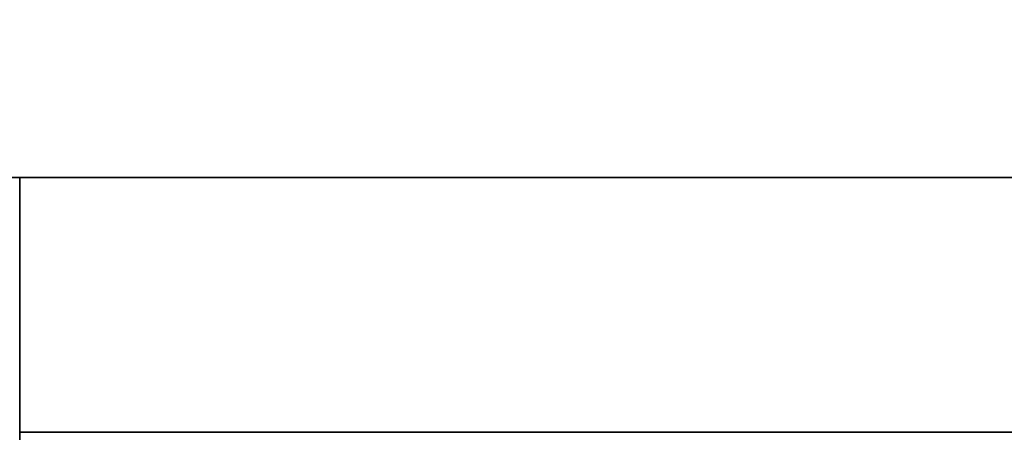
# Model space of a CAD drawing. Extents: x -1299 to -1246.9, y 2743.7 to 2747.9.
# Tile 563 of 656: x -1248.9921 to -1248.9612, y 2744.9284 to 2744.9414. Entities that reach past the tile are written whole.
import ezdxf

# ---------------------------------------------------------------- set-up
doc = ezdxf.new("R2010")
doc.units = 0
doc.header["$LTSCALE"] = 150
doc.header["$MEASUREMENT"] = 0
doc.layers.add('3DFACE_BOLT', color=7, linetype='CONTINUOUS')
doc.layers.add('3DFACE_SHAPE', color=7, linetype='CONTINUOUS')

msp = doc.modelspace()

# ---------------------------------------------------------------- linework, layer by layer
at = {"layer": '3DFACE_BOLT', "color": 1}
for points, invisible_edges in [([(-1248.977827, 2744.928449, 0.135528), (-1248.978219, 2744.928449, 0.138), (-1248.977827, 2744.978449, 0.135528)], 14), ([(-1248.977827, 2744.978449, 0.135528), (-1248.978219, 2744.928449, 0.138), (-1248.978219, 2744.978449, 0.138)], 3), ([(-1248.978219, 2744.928449, 0.138), (-1248.977827, 2744.928449, 0.140472), (-1248.978219, 2744.978449, 0.138)], 14), ([(-1248.978219, 2744.978449, 0.138), (-1248.977827, 2744.928449, 0.140472), (-1248.977827, 2744.978449, 0.140472)], 3), ([(-1248.977827, 2744.928449, 0.065528), (-1248.978219, 2744.928449, 0.068), (-1248.977827, 2744.978449, 0.065528)], 14), ([(-1248.977827, 2744.978449, 0.065528), (-1248.978219, 2744.928449, 0.068), (-1248.978219, 2744.978449, 0.068)], 3), ([(-1248.978219, 2744.928449, 0.068), (-1248.977827, 2744.928449, 0.070472), (-1248.978219, 2744.978449, 0.068)], 14), ([(-1248.978219, 2744.978449, 0.068), (-1248.977827, 2744.928449, 0.070472), (-1248.977827, 2744.978449, 0.070472)], 3), ([(-1248.976691, 2744.928449, 0.133298), (-1248.977827, 2744.928449, 0.135528), (-1248.976691, 2744.978449, 0.133298)], 14), ([(-1248.976691, 2744.978449, 0.133298), (-1248.977827, 2744.928449, 0.135528), (-1248.977827, 2744.978449, 0.135528)], 3), ([(-1248.977827, 2744.928449, 0.140472), (-1248.976691, 2744.928449, 0.142702), (-1248.977827, 2744.978449, 0.140472)], 14), ([(-1248.977827, 2744.978449, 0.140472), (-1248.976691, 2744.928449, 0.142702), (-1248.976691, 2744.978449, 0.142702)], 3), ([(-1248.976691, 2744.928449, 0.063298), (-1248.977827, 2744.928449, 0.065528), (-1248.976691, 2744.978449, 0.063298)], 14), ([(-1248.976691, 2744.978449, 0.063298), (-1248.977827, 2744.928449, 0.065528), (-1248.977827, 2744.978449, 0.065528)], 3), ([(-1248.977827, 2744.928449, 0.070472), (-1248.976691, 2744.928449, 0.072702), (-1248.977827, 2744.978449, 0.070472)], 14), ([(-1248.977827, 2744.978449, 0.070472), (-1248.976691, 2744.928449, 0.072702), (-1248.976691, 2744.978449, 0.072702)], 3), ([(-1248.974921, 2744.928449, 0.131528), (-1248.976691, 2744.928449, 0.133298), (-1248.974921, 2744.978449, 0.131528)], 14), ([(-1248.974921, 2744.978449, 0.131528), (-1248.976691, 2744.928449, 0.133298), (-1248.976691, 2744.978449, 0.133298)], 3), ([(-1248.976691, 2744.928449, 0.142702), (-1248.974921, 2744.928449, 0.144472), (-1248.976691, 2744.978449, 0.142702)], 14), ([(-1248.976691, 2744.978449, 0.142702), (-1248.974921, 2744.928449, 0.144472), (-1248.974921, 2744.978449, 0.144472)], 3), ([(-1248.974921, 2744.928449, 0.061528), (-1248.976691, 2744.928449, 0.063298), (-1248.974921, 2744.978449, 0.061528)], 14), ([(-1248.974921, 2744.978449, 0.061528), (-1248.976691, 2744.928449, 0.063298), (-1248.976691, 2744.978449, 0.063298)], 3), ([(-1248.976691, 2744.928449, 0.072702), (-1248.974921, 2744.928449, 0.074472), (-1248.976691, 2744.978449, 0.072702)], 14), ([(-1248.976691, 2744.978449, 0.072702), (-1248.974921, 2744.928449, 0.074472), (-1248.974921, 2744.978449, 0.074472)], 3), ([(-1248.972691, 2744.928449, 0.130392), (-1248.974921, 2744.928449, 0.131528), (-1248.972691, 2744.978449, 0.130392)], 14), ([(-1248.972691, 2744.978449, 0.130392), (-1248.974921, 2744.928449, 0.131528), (-1248.974921, 2744.978449, 0.131528)], 3), ([(-1248.974921, 2744.928449, 0.144472), (-1248.972691, 2744.928449, 0.145608), (-1248.974921, 2744.978449, 0.144472)], 14), ([(-1248.974921, 2744.978449, 0.144472), (-1248.972691, 2744.928449, 0.145608), (-1248.972691, 2744.978449, 0.145608)], 3), ([(-1248.972691, 2744.928449, 0.060392), (-1248.974921, 2744.928449, 0.061528), (-1248.972691, 2744.978449, 0.060392)], 14), ([(-1248.972691, 2744.978449, 0.060392), (-1248.974921, 2744.928449, 0.061528), (-1248.974921, 2744.978449, 0.061528)], 3), ([(-1248.974921, 2744.928449, 0.074472), (-1248.972691, 2744.928449, 0.075608), (-1248.974921, 2744.978449, 0.074472)], 14), ([(-1248.974921, 2744.978449, 0.074472), (-1248.972691, 2744.928449, 0.075608), (-1248.972691, 2744.978449, 0.075608)], 3), ([(-1248.970219, 2744.928449, 0.13), (-1248.972691, 2744.928449, 0.130392), (-1248.970219, 2744.978449, 0.13)], 14), ([(-1248.970219, 2744.978449, 0.13), (-1248.972691, 2744.928449, 0.130392), (-1248.972691, 2744.978449, 0.130392)], 3), ([(-1248.972691, 2744.928449, 0.145608), (-1248.970219, 2744.928449, 0.146), (-1248.972691, 2744.978449, 0.145608)], 14), ([(-1248.972691, 2744.978449, 0.145608), (-1248.970219, 2744.928449, 0.146), (-1248.970219, 2744.978449, 0.146)], 3), ([(-1248.970219, 2744.928449, 0.06), (-1248.972691, 2744.928449, 0.060392), (-1248.970219, 2744.978449, 0.06)], 14), ([(-1248.970219, 2744.978449, 0.06), (-1248.972691, 2744.928449, 0.060392), (-1248.972691, 2744.978449, 0.060392)], 3), ([(-1248.972691, 2744.928449, 0.075608), (-1248.970219, 2744.928449, 0.076), (-1248.972691, 2744.978449, 0.075608)], 14), ([(-1248.972691, 2744.978449, 0.075608), (-1248.970219, 2744.928449, 0.076), (-1248.970219, 2744.978449, 0.076)], 3), ([(-1248.967747, 2744.928449, 0.130392), (-1248.970219, 2744.928449, 0.13), (-1248.967747, 2744.978449, 0.130392)], 14), ([(-1248.967747, 2744.978449, 0.130392), (-1248.970219, 2744.928449, 0.13), (-1248.970219, 2744.978449, 0.13)], 3), ([(-1248.970219, 2744.928449, 0.146), (-1248.967747, 2744.928449, 0.145608), (-1248.970219, 2744.978449, 0.146)], 14), ([(-1248.970219, 2744.978449, 0.146), (-1248.967747, 2744.928449, 0.145608), (-1248.967747, 2744.978449, 0.145608)], 3), ([(-1248.967747, 2744.928449, 0.060392), (-1248.970219, 2744.928449, 0.06), (-1248.967747, 2744.978449, 0.060392)], 14), ([(-1248.967747, 2744.978449, 0.060392), (-1248.970219, 2744.928449, 0.06), (-1248.970219, 2744.978449, 0.06)], 3), ([(-1248.970219, 2744.928449, 0.076), (-1248.967747, 2744.928449, 0.075608), (-1248.970219, 2744.978449, 0.076)], 14), ([(-1248.970219, 2744.978449, 0.076), (-1248.967747, 2744.928449, 0.075608), (-1248.967747, 2744.978449, 0.075608)], 3), ([(-1248.965516, 2744.928449, 0.131528), (-1248.967747, 2744.928449, 0.130392), (-1248.965516, 2744.978449, 0.131528)], 14), ([(-1248.965516, 2744.978449, 0.131528), (-1248.967747, 2744.928449, 0.130392), (-1248.967747, 2744.978449, 0.130392)], 3), ([(-1248.967747, 2744.928449, 0.145608), (-1248.965516, 2744.928449, 0.144472), (-1248.967747, 2744.978449, 0.145608)], 14), ([(-1248.967747, 2744.978449, 0.145608), (-1248.965516, 2744.928449, 0.144472), (-1248.965516, 2744.978449, 0.144472)], 3), ([(-1248.965516, 2744.928449, 0.061528), (-1248.967747, 2744.928449, 0.060392), (-1248.965516, 2744.978449, 0.061528)], 14), ([(-1248.965516, 2744.978449, 0.061528), (-1248.967747, 2744.928449, 0.060392), (-1248.967747, 2744.978449, 0.060392)], 3), ([(-1248.967747, 2744.928449, 0.075608), (-1248.965516, 2744.928449, 0.074472), (-1248.967747, 2744.978449, 0.075608)], 14), ([(-1248.967747, 2744.978449, 0.075608), (-1248.965516, 2744.928449, 0.074472), (-1248.965516, 2744.978449, 0.074472)], 3), ([(-1248.963747, 2744.928449, 0.133298), (-1248.965516, 2744.928449, 0.131528), (-1248.963747, 2744.978449, 0.133298)], 14), ([(-1248.963747, 2744.978449, 0.133298), (-1248.965516, 2744.928449, 0.131528), (-1248.965516, 2744.978449, 0.131528)], 3), ([(-1248.965516, 2744.928449, 0.144472), (-1248.963747, 2744.928449, 0.142702), (-1248.965516, 2744.978449, 0.144472)], 14), ([(-1248.965516, 2744.978449, 0.144472), (-1248.963747, 2744.928449, 0.142702), (-1248.963747, 2744.978449, 0.142702)], 3), ([(-1248.963747, 2744.928449, 0.063298), (-1248.965516, 2744.928449, 0.061528), (-1248.963747, 2744.978449, 0.063298)], 14), ([(-1248.963747, 2744.978449, 0.063298), (-1248.965516, 2744.928449, 0.061528), (-1248.965516, 2744.978449, 0.061528)], 3), ([(-1248.965516, 2744.928449, 0.074472), (-1248.963747, 2744.928449, 0.072702), (-1248.965516, 2744.978449, 0.074472)], 14), ([(-1248.965516, 2744.978449, 0.074472), (-1248.963747, 2744.928449, 0.072702), (-1248.963747, 2744.978449, 0.072702)], 3), ([(-1248.96261, 2744.928449, 0.135528), (-1248.963747, 2744.928449, 0.133298), (-1248.96261, 2744.978449, 0.135528)], 14), ([(-1248.96261, 2744.978449, 0.135528), (-1248.963747, 2744.928449, 0.133298), (-1248.963747, 2744.978449, 0.133298)], 3), ([(-1248.963747, 2744.928449, 0.142702), (-1248.96261, 2744.928449, 0.140472), (-1248.963747, 2744.978449, 0.142702)], 14), ([(-1248.963747, 2744.978449, 0.142702), (-1248.96261, 2744.928449, 0.140472), (-1248.96261, 2744.978449, 0.140472)], 3), ([(-1248.96261, 2744.928449, 0.065528), (-1248.963747, 2744.928449, 0.063298), (-1248.96261, 2744.978449, 0.065528)], 14), ([(-1248.96261, 2744.978449, 0.065528), (-1248.963747, 2744.928449, 0.063298), (-1248.963747, 2744.978449, 0.063298)], 3), ([(-1248.963747, 2744.928449, 0.072702), (-1248.96261, 2744.928449, 0.070472), (-1248.963747, 2744.978449, 0.072702)], 14), ([(-1248.963747, 2744.978449, 0.072702), (-1248.96261, 2744.928449, 0.070472), (-1248.96261, 2744.978449, 0.070472)], 3), ([(-1248.962219, 2744.928449, 0.138), (-1248.96261, 2744.928449, 0.135528), (-1248.962219, 2744.978449, 0.138)], 14), ([(-1248.962219, 2744.978449, 0.138), (-1248.96261, 2744.928449, 0.135528), (-1248.96261, 2744.978449, 0.135528)], 3), ([(-1248.96261, 2744.928449, 0.140472), (-1248.962219, 2744.928449, 0.138), (-1248.96261, 2744.978449, 0.140472)], 14), ([(-1248.96261, 2744.978449, 0.140472), (-1248.962219, 2744.928449, 0.138), (-1248.962219, 2744.978449, 0.138)], 3), ([(-1248.962219, 2744.928449, 0.068), (-1248.96261, 2744.928449, 0.065528), (-1248.962219, 2744.978449, 0.068)], 14), ([(-1248.962219, 2744.978449, 0.068), (-1248.96261, 2744.928449, 0.065528), (-1248.96261, 2744.978449, 0.065528)], 3), ([(-1248.96261, 2744.928449, 0.070472), (-1248.962219, 2744.928449, 0.068), (-1248.96261, 2744.978449, 0.070472)], 14), ([(-1248.96261, 2744.978449, 0.070472), (-1248.962219, 2744.928449, 0.068), (-1248.962219, 2744.978449, 0.068)], 3), ([(-1248.976906, 2744.918449, 0.126417), (-1248.983594, 2744.918449, 0.138), (-1248.976906, 2744.928449, 0.126417)], 14), ([(-1248.976906, 2744.928449, 0.126417), (-1248.983594, 2744.918449, 0.138), (-1248.983594, 2744.928449, 0.138)], 3), ([(-1248.983594, 2744.918449, 0.138), (-1248.976906, 2744.918449, 0.149583), (-1248.983594, 2744.928449, 0.138)], 14), ([(-1248.983594, 2744.928449, 0.138), (-1248.976906, 2744.918449, 0.149583), (-1248.976906, 2744.928449, 0.149583)], 3), ([(-1248.976906, 2744.928449, 0.126417), (-1248.983594, 2744.928449, 0.138), (-1248.976906, 2744.928449, 0.149583)], 12), ([(-1248.976906, 2744.918449, 0.056417), (-1248.983594, 2744.918449, 0.068), (-1248.976906, 2744.928449, 0.056417)], 14), ([(-1248.976906, 2744.928449, 0.056417), (-1248.983594, 2744.918449, 0.068), (-1248.983594, 2744.928449, 0.068)], 3), ([(-1248.983594, 2744.918449, 0.068), (-1248.976906, 2744.918449, 0.079583), (-1248.983594, 2744.928449, 0.068)], 14), ([(-1248.983594, 2744.928449, 0.068), (-1248.976906, 2744.918449, 0.079583), (-1248.976906, 2744.928449, 0.079583)], 3), ([(-1248.976906, 2744.928449, 0.056417), (-1248.983594, 2744.928449, 0.068), (-1248.976906, 2744.928449, 0.079583)], 12), ([(-1248.977827, 2744.928449, 0.140472), (-1248.978219, 2744.928449, 0.138), (-1248.977827, 2744.928449, 0.135528)], 12), ([(-1248.977827, 2744.928449, 0.070472), (-1248.978219, 2744.928449, 0.068), (-1248.977827, 2744.928449, 0.065528)], 12), ([(-1248.976691, 2744.928449, 0.142702), (-1248.977827, 2744.928449, 0.140472), (-1248.976691, 2744.928449, 0.133298)], 14), ([(-1248.976691, 2744.928449, 0.133298), (-1248.977827, 2744.928449, 0.140472), (-1248.977827, 2744.928449, 0.135528)], 3), ([(-1248.976691, 2744.928449, 0.072702), (-1248.977827, 2744.928449, 0.070472), (-1248.976691, 2744.928449, 0.063298)], 14), ([(-1248.976691, 2744.928449, 0.063298), (-1248.977827, 2744.928449, 0.070472), (-1248.977827, 2744.928449, 0.065528)], 3), ([(-1248.963531, 2744.918449, 0.126417), (-1248.976906, 2744.918449, 0.126417), (-1248.963531, 2744.928449, 0.126417)], 14), ([(-1248.963531, 2744.928449, 0.126417), (-1248.976906, 2744.918449, 0.126417), (-1248.976906, 2744.928449, 0.126417)], 3), ([(-1248.976906, 2744.918449, 0.149583), (-1248.963531, 2744.918449, 0.149583), (-1248.976906, 2744.928449, 0.149583)], 14), ([(-1248.976906, 2744.928449, 0.149583), (-1248.963531, 2744.918449, 0.149583), (-1248.963531, 2744.928449, 0.149583)], 3), ([(-1248.963531, 2744.928449, 0.126417), (-1248.976906, 2744.928449, 0.126417), (-1248.963531, 2744.928449, 0.149583)], 14), ([(-1248.963531, 2744.928449, 0.149583), (-1248.976906, 2744.928449, 0.126417), (-1248.976906, 2744.928449, 0.149583)], 3), ([(-1248.963531, 2744.918449, 0.056417), (-1248.976906, 2744.918449, 0.056417), (-1248.963531, 2744.928449, 0.056417)], 14), ([(-1248.963531, 2744.928449, 0.056417), (-1248.976906, 2744.918449, 0.056417), (-1248.976906, 2744.928449, 0.056417)], 3), ([(-1248.976906, 2744.918449, 0.079583), (-1248.963531, 2744.918449, 0.079583), (-1248.976906, 2744.928449, 0.079583)], 14), ([(-1248.976906, 2744.928449, 0.079583), (-1248.963531, 2744.918449, 0.079583), (-1248.963531, 2744.928449, 0.079583)], 3), ([(-1248.963531, 2744.928449, 0.056417), (-1248.976906, 2744.928449, 0.056417), (-1248.963531, 2744.928449, 0.079583)], 14), ([(-1248.963531, 2744.928449, 0.079583), (-1248.976906, 2744.928449, 0.056417), (-1248.976906, 2744.928449, 0.079583)], 3), ([(-1248.974921, 2744.928449, 0.144472), (-1248.976691, 2744.928449, 0.142702), (-1248.974921, 2744.928449, 0.131528)], 14), ([(-1248.974921, 2744.928449, 0.131528), (-1248.976691, 2744.928449, 0.142702), (-1248.976691, 2744.928449, 0.133298)], 3), ([(-1248.974921, 2744.928449, 0.074472), (-1248.976691, 2744.928449, 0.072702), (-1248.974921, 2744.928449, 0.061528)], 14), ([(-1248.974921, 2744.928449, 0.061528), (-1248.976691, 2744.928449, 0.072702), (-1248.976691, 2744.928449, 0.063298)], 3), ([(-1248.972691, 2744.928449, 0.145608), (-1248.974921, 2744.928449, 0.144472), (-1248.972691, 2744.928449, 0.130392)], 14), ([(-1248.972691, 2744.928449, 0.130392), (-1248.974921, 2744.928449, 0.144472), (-1248.974921, 2744.928449, 0.131528)], 3), ([(-1248.972691, 2744.928449, 0.075608), (-1248.974921, 2744.928449, 0.074472), (-1248.972691, 2744.928449, 0.060392)], 14), ([(-1248.972691, 2744.928449, 0.060392), (-1248.974921, 2744.928449, 0.074472), (-1248.974921, 2744.928449, 0.061528)], 3), ([(-1248.970219, 2744.928449, 0.146), (-1248.972691, 2744.928449, 0.145608), (-1248.970219, 2744.928449, 0.13)], 14), ([(-1248.970219, 2744.928449, 0.13), (-1248.972691, 2744.928449, 0.145608), (-1248.972691, 2744.928449, 0.130392)], 3), ([(-1248.970219, 2744.928449, 0.076), (-1248.972691, 2744.928449, 0.075608), (-1248.970219, 2744.928449, 0.06)], 14), ([(-1248.970219, 2744.928449, 0.06), (-1248.972691, 2744.928449, 0.075608), (-1248.972691, 2744.928449, 0.060392)], 3), ([(-1248.967747, 2744.928449, 0.145608), (-1248.970219, 2744.928449, 0.146), (-1248.967747, 2744.928449, 0.130392)], 14), ([(-1248.967747, 2744.928449, 0.130392), (-1248.970219, 2744.928449, 0.146), (-1248.970219, 2744.928449, 0.13)], 3), ([(-1248.967747, 2744.928449, 0.075608), (-1248.970219, 2744.928449, 0.076), (-1248.967747, 2744.928449, 0.060392)], 14), ([(-1248.967747, 2744.928449, 0.060392), (-1248.970219, 2744.928449, 0.076), (-1248.970219, 2744.928449, 0.06)], 3), ([(-1248.965516, 2744.928449, 0.144472), (-1248.967747, 2744.928449, 0.145608), (-1248.965516, 2744.928449, 0.131528)], 14), ([(-1248.965516, 2744.928449, 0.131528), (-1248.967747, 2744.928449, 0.145608), (-1248.967747, 2744.928449, 0.130392)], 3), ([(-1248.965516, 2744.928449, 0.074472), (-1248.967747, 2744.928449, 0.075608), (-1248.965516, 2744.928449, 0.061528)], 14), ([(-1248.965516, 2744.928449, 0.061528), (-1248.967747, 2744.928449, 0.075608), (-1248.967747, 2744.928449, 0.060392)], 3), ([(-1248.963747, 2744.928449, 0.142702), (-1248.965516, 2744.928449, 0.144472), (-1248.963747, 2744.928449, 0.133298)], 14), ([(-1248.963747, 2744.928449, 0.133298), (-1248.965516, 2744.928449, 0.144472), (-1248.965516, 2744.928449, 0.131528)], 3), ([(-1248.963747, 2744.928449, 0.072702), (-1248.965516, 2744.928449, 0.074472), (-1248.963747, 2744.928449, 0.063298)], 14), ([(-1248.963747, 2744.928449, 0.063298), (-1248.965516, 2744.928449, 0.074472), (-1248.965516, 2744.928449, 0.061528)], 3), ([(-1248.96261, 2744.928449, 0.140472), (-1248.963747, 2744.928449, 0.142702), (-1248.96261, 2744.928449, 0.135528)], 14), ([(-1248.96261, 2744.928449, 0.135528), (-1248.963747, 2744.928449, 0.142702), (-1248.963747, 2744.928449, 0.133298)], 3), ([(-1248.96261, 2744.928449, 0.070472), (-1248.963747, 2744.928449, 0.072702), (-1248.96261, 2744.928449, 0.065528)], 14), ([(-1248.96261, 2744.928449, 0.065528), (-1248.963747, 2744.928449, 0.072702), (-1248.963747, 2744.928449, 0.063298)], 3), ([(-1248.956844, 2744.928449, 0.138), (-1248.963531, 2744.918449, 0.126417), (-1248.963531, 2744.928449, 0.126417)], 3), ([(-1248.963531, 2744.918449, 0.149583), (-1248.956844, 2744.918449, 0.138), (-1248.963531, 2744.928449, 0.149583)], 14), ([(-1248.963531, 2744.928449, 0.149583), (-1248.956844, 2744.918449, 0.138), (-1248.956844, 2744.928449, 0.138)], 3), ([(-1248.956844, 2744.928449, 0.138), (-1248.963531, 2744.928449, 0.126417), (-1248.963531, 2744.928449, 0.149583)], 2), ([(-1248.956844, 2744.928449, 0.068), (-1248.963531, 2744.918449, 0.056417), (-1248.963531, 2744.928449, 0.056417)], 3), ([(-1248.963531, 2744.918449, 0.079583), (-1248.956844, 2744.918449, 0.068), (-1248.963531, 2744.928449, 0.079583)], 14), ([(-1248.963531, 2744.928449, 0.079583), (-1248.956844, 2744.918449, 0.068), (-1248.956844, 2744.928449, 0.068)], 3), ([(-1248.956844, 2744.928449, 0.068), (-1248.963531, 2744.928449, 0.056417), (-1248.963531, 2744.928449, 0.079583)], 2), ([(-1248.962219, 2744.928449, 0.138), (-1248.96261, 2744.928449, 0.140472), (-1248.96261, 2744.928449, 0.135528)], 2), ([(-1248.962219, 2744.928449, 0.068), (-1248.96261, 2744.928449, 0.070472), (-1248.96261, 2744.928449, 0.065528)], 2)]:
    msp.add_3dface(points, dxfattribs=dict(at, invisible_edges=invisible_edges))
at = {"layer": '3DFACE_SHAPE', "color": 13}
for points, invisible_edges in [([(-1248.970219, 2744.936449, 0.0595), (-1249.046219, 2744.936449, -2.8), (-1249.014208, 2744.936449, 0.06199)], 15), ([(-1248.944219, 2744.936449, -2.8), (-1249.046219, 2744.936449, -2.8), (-1248.970219, 2744.936449, 0.0595)], 14), ([(-1249.046219, 2744.936449, -2.8), (-1248.944219, 2744.936449, -2.8), (-1248.998319, 2744.928449, -2.8)], 14), ([(-1249.046219, 2744.936449, 1.242664), (-1249.046219, 2743.746281, 2.432832), (-1248.944219, 2744.936449, 1.242664)], 2), ([(-1249.046219, 2743.746281, 2.432832), (-1248.944219, 2743.746281, 2.432832), (-1248.944219, 2744.936449, 1.242664)], 12), ([(-1248.944219, 2744.936449, 0.951336), (-1249.046219, 2744.936449, 0.951336), (-1248.992119, 2744.936449, 0.96265)], 14), ([(-1248.944219, 2744.936449, 1.242664), (-1248.998319, 2744.936449, 1.23135), (-1249.046219, 2744.936449, 1.242664)], 3), ([(-1249.046219, 2743.746281, 2.141504), (-1249.046219, 2744.936449, 0.951336), (-1248.944219, 2743.746281, 2.141504)], 2), ([(-1249.046219, 2744.936449, 0.951336), (-1248.944219, 2744.936449, 0.951336), (-1248.944219, 2743.746281, 2.141504)], 12), ([(-1249.014208, 2744.936449, 0.14401), (-1249.020219, 2744.936449, 0.1465), (-1248.976229, 2744.936449, 0.14401)], 14), ([(-1249.020219, 2744.936449, 0.1465), (-1249.020219, 2744.936449, 0.96265), (-1248.976229, 2744.936449, 0.14401)], 15), ([(-1248.976229, 2744.936449, 0.14401), (-1249.020219, 2744.936449, 0.96265), (-1248.970219, 2744.936449, 0.1465)], 3), ([(-1249.020219, 2744.936449, 0.96265), (-1248.970219, 2744.936449, 0.96265), (-1248.970219, 2744.936449, 0.1465)], 14), ([(-1248.970219, 2744.936449, 0.96265), (-1249.020219, 2744.936449, 0.96265), (-1248.944219, 2744.928449, 0.97021)], 14), ([(-1248.992119, 2744.928449, 0.97021), (-1248.944219, 2744.928449, 0.97021), (-1249.020219, 2744.936449, 0.96265)], 14), ([(-1249.011719, 2744.936449, 0.068), (-1248.970219, 2744.936449, 0.0595), (-1249.014208, 2744.936449, 0.06199)], 3), ([(-1249.011719, 2744.936449, 0.068), (-1249.014208, 2744.936449, 0.07401), (-1248.978719, 2744.936449, 0.138)], 14), ([(-1248.978719, 2744.936449, 0.138), (-1249.014208, 2744.936449, 0.07401), (-1249.011719, 2744.936449, 0.138)], 15), ([(-1248.976229, 2744.936449, 0.14401), (-1248.978719, 2744.936449, 0.138), (-1249.014208, 2744.936449, 0.14401)], 14), ([(-1248.978719, 2744.936449, 0.138), (-1249.011719, 2744.936449, 0.138), (-1249.014208, 2744.936449, 0.14401)], 13), ([(-1248.978719, 2744.936449, 0.068), (-1248.976229, 2744.936449, 0.06199), (-1249.011719, 2744.936449, 0.068)], 14), ([(-1248.976229, 2744.936449, 0.06199), (-1248.970219, 2744.936449, 0.0595), (-1249.011719, 2744.936449, 0.068)], 14), ([(-1248.976229, 2744.936449, 0.13199), (-1248.978719, 2744.936449, 0.068), (-1249.011719, 2744.936449, 0.068)], 15), ([(-1248.976229, 2744.936449, 0.13199), (-1249.011719, 2744.936449, 0.068), (-1248.978719, 2744.936449, 0.138)], 3), ([(-1248.998319, 2744.928449, -2.8), (-1248.944219, 2744.936449, -2.8), (-1248.992119, 2744.928449, -2.8)], 15), ([(-1248.992119, 2744.936449, 1.23135), (-1248.998319, 2744.936449, 1.23135), (-1248.944219, 2744.936449, 1.242664)], 15), ([(-1248.944219, 2744.936449, -2.8), (-1248.944219, 2744.928449, -2.8), (-1248.992119, 2744.928449, -2.8)], 12), ([(-1248.944219, 2744.936449, 0.96265), (-1248.944219, 2744.936449, 0.951336), (-1248.992119, 2744.936449, 0.96265)], 2), ([(-1248.944219, 2744.936449, 1.23135), (-1248.992119, 2744.936449, 1.23135), (-1248.944219, 2744.936449, 1.242664)], 2), ([(-1248.992119, 2743.746281, 2.421518), (-1248.992119, 2744.936449, 1.23135), (-1248.944219, 2743.746281, 2.421518)], 2), ([(-1248.992119, 2744.936449, 1.23135), (-1248.944219, 2744.936449, 1.23135), (-1248.944219, 2743.746281, 2.421518)], 12), ([(-1248.944219, 2743.746281, 2.152818), (-1248.944219, 2744.936449, 0.96265), (-1248.992119, 2743.746281, 2.152818)], 2), ([(-1248.944219, 2744.936449, 0.96265), (-1248.992119, 2744.936449, 0.96265), (-1248.992119, 2743.746281, 2.152818)], 12), ([(-1248.976229, 2744.936449, 0.07401), (-1248.978719, 2744.936449, 0.068), (-1248.976229, 2744.936449, 0.13199)], 14), ([(-1248.976229, 2744.936449, 0.14401), (-1248.976229, 2744.928449, 0.14401), (-1248.978719, 2744.936449, 0.138)], 3), ([(-1248.976229, 2744.928449, 0.14401), (-1248.978719, 2744.928449, 0.138), (-1248.978719, 2744.936449, 0.138)], 14), ([(-1248.978719, 2744.936449, 0.138), (-1248.978719, 2744.928449, 0.138), (-1248.976229, 2744.936449, 0.13199)], 3), ([(-1248.978719, 2744.928449, 0.138), (-1248.976229, 2744.928449, 0.13199), (-1248.976229, 2744.936449, 0.13199)], 14), ([(-1248.976229, 2744.936449, 0.07401), (-1248.976229, 2744.928449, 0.07401), (-1248.978719, 2744.936449, 0.068)], 3), ([(-1248.976229, 2744.928449, 0.07401), (-1248.978719, 2744.928449, 0.068), (-1248.978719, 2744.936449, 0.068)], 14), ([(-1248.978719, 2744.936449, 0.068), (-1248.978719, 2744.928449, 0.068), (-1248.976229, 2744.936449, 0.06199)], 3), ([(-1248.978719, 2744.928449, 0.068), (-1248.976229, 2744.928449, 0.06199), (-1248.976229, 2744.936449, 0.06199)], 14), ([(-1248.970219, 2744.936449, 0.0765), (-1248.976229, 2744.936449, 0.07401), (-1248.970219, 2744.936449, 0.1295)], 14), ([(-1248.970219, 2744.936449, 0.1295), (-1248.976229, 2744.936449, 0.07401), (-1248.976229, 2744.936449, 0.13199)], 3), ([(-1248.970219, 2744.936449, 0.1465), (-1248.970219, 2744.928449, 0.1465), (-1248.976229, 2744.936449, 0.14401)], 3), ([(-1248.970219, 2744.928449, 0.1465), (-1248.976229, 2744.928449, 0.14401), (-1248.976229, 2744.936449, 0.14401)], 14), ([(-1248.976229, 2744.936449, 0.13199), (-1248.976229, 2744.928449, 0.13199), (-1248.970219, 2744.936449, 0.1295)], 3), ([(-1248.976229, 2744.928449, 0.13199), (-1248.970219, 2744.928449, 0.1295), (-1248.970219, 2744.936449, 0.1295)], 14), ([(-1248.970219, 2744.936449, 0.0765), (-1248.970219, 2744.928449, 0.0765), (-1248.976229, 2744.936449, 0.07401)], 3), ([(-1248.970219, 2744.928449, 0.0765), (-1248.976229, 2744.928449, 0.07401), (-1248.976229, 2744.936449, 0.07401)], 14), ([(-1248.976229, 2744.936449, 0.06199), (-1248.976229, 2744.928449, 0.06199), (-1248.970219, 2744.936449, 0.0595)], 3), ([(-1248.976229, 2744.928449, 0.06199), (-1248.970219, 2744.928449, 0.0595), (-1248.970219, 2744.936449, 0.0595)], 14), ([(-1248.964208, 2744.936449, 0.06199), (-1248.944219, 2744.936449, -2.8), (-1248.970219, 2744.936449, 0.0595)], 3), ([(-1248.944219, 2744.936449, 0.96265), (-1248.964208, 2744.936449, 0.14401), (-1248.970219, 2744.936449, 0.96265)], 3), ([(-1248.964208, 2744.936449, 0.14401), (-1248.970219, 2744.936449, 0.1465), (-1248.970219, 2744.936449, 0.96265)], 14), ([(-1248.964208, 2744.936449, 0.07401), (-1248.970219, 2744.936449, 0.0765), (-1248.964208, 2744.936449, 0.13199)], 14), ([(-1248.964208, 2744.936449, 0.13199), (-1248.970219, 2744.936449, 0.0765), (-1248.970219, 2744.936449, 0.1295)], 3), ([(-1248.964208, 2744.936449, 0.14401), (-1248.964208, 2744.928449, 0.14401), (-1248.970219, 2744.936449, 0.1465)], 3), ([(-1248.964208, 2744.928449, 0.14401), (-1248.970219, 2744.928449, 0.1465), (-1248.970219, 2744.936449, 0.1465)], 14), ([(-1248.970219, 2744.936449, 0.1295), (-1248.970219, 2744.928449, 0.1295), (-1248.964208, 2744.936449, 0.13199)], 3), ([(-1248.970219, 2744.928449, 0.1295), (-1248.964208, 2744.928449, 0.13199), (-1248.964208, 2744.936449, 0.13199)], 14), ([(-1248.964208, 2744.936449, 0.07401), (-1248.964208, 2744.928449, 0.07401), (-1248.970219, 2744.936449, 0.0765)], 3), ([(-1248.964208, 2744.928449, 0.07401), (-1248.970219, 2744.928449, 0.0765), (-1248.970219, 2744.936449, 0.0765)], 14), ([(-1248.970219, 2744.936449, 0.0595), (-1248.970219, 2744.928449, 0.0595), (-1248.964208, 2744.936449, 0.06199)], 3), ([(-1248.970219, 2744.928449, 0.0595), (-1248.964208, 2744.928449, 0.06199), (-1248.964208, 2744.936449, 0.06199)], 14), ([(-1248.944219, 2744.936449, 0.96265), (-1248.970219, 2744.936449, 0.96265), (-1248.944219, 2744.928449, 0.97021)], 2), ([(-1248.961719, 2744.936449, 0.068), (-1248.944219, 2744.936449, -2.8), (-1248.964208, 2744.936449, 0.06199)], 3), ([(-1248.964208, 2744.936449, 0.13199), (-1248.961719, 2744.936449, 0.138), (-1248.964208, 2744.936449, 0.07401)], 14), ([(-1248.964208, 2744.936449, 0.07401), (-1248.961719, 2744.936449, 0.138), (-1248.961719, 2744.936449, 0.068)], 3), ([(-1248.961719, 2744.936449, 0.138), (-1248.964208, 2744.936449, 0.14401), (-1248.944219, 2744.936449, 0.96265)], 14), ([(-1248.961719, 2744.936449, 0.138), (-1248.961719, 2744.928449, 0.138), (-1248.964208, 2744.936449, 0.14401)], 3), ([(-1248.961719, 2744.928449, 0.138), (-1248.964208, 2744.928449, 0.14401), (-1248.964208, 2744.936449, 0.14401)], 14), ([(-1248.964208, 2744.936449, 0.13199), (-1248.964208, 2744.928449, 0.13199), (-1248.961719, 2744.936449, 0.138)], 3), ([(-1248.964208, 2744.928449, 0.13199), (-1248.961719, 2744.928449, 0.138), (-1248.961719, 2744.936449, 0.138)], 14), ([(-1248.961719, 2744.936449, 0.068), (-1248.961719, 2744.928449, 0.068), (-1248.964208, 2744.936449, 0.07401)], 3), ([(-1248.961719, 2744.928449, 0.068), (-1248.964208, 2744.928449, 0.07401), (-1248.964208, 2744.936449, 0.07401)], 14), ([(-1248.964208, 2744.936449, 0.06199), (-1248.964208, 2744.928449, 0.06199), (-1248.961719, 2744.936449, 0.068)], 3), ([(-1248.964208, 2744.928449, 0.06199), (-1248.961719, 2744.928449, 0.068), (-1248.961719, 2744.936449, 0.068)], 14), ([(-1248.961719, 2744.936449, 0.068), (-1248.944219, 2744.936449, 0.96265), (-1248.944219, 2744.936449, -2.8)], 13), ([(-1248.961719, 2744.936449, 0.138), (-1248.944219, 2744.936449, 0.96265), (-1248.961719, 2744.936449, 0.068)], 15), ([(-1248.978719, 2744.928449, 0.138), (-1248.976229, 2744.928449, 0.14401), (-1248.992119, 2744.928449, 0.138)], 14), ([(-1248.976229, 2744.928449, 0.14401), (-1248.970219, 2744.928449, 0.1465), (-1248.992119, 2744.928449, 0.138)], 14), ([(-1248.992119, 2744.928449, 0.138), (-1248.970219, 2744.928449, 0.1465), (-1248.992119, 2744.928449, 0.97021)], 15), ([(-1248.970219, 2744.928449, 0.1465), (-1248.964208, 2744.928449, 0.14401), (-1248.992119, 2744.928449, 0.97021)], 14), ([(-1248.992119, 2744.928449, 0.97021), (-1248.964208, 2744.928449, 0.14401), (-1248.944219, 2744.928449, 0.97021)], 3), ([(-1248.978719, 2744.928449, 0.138), (-1248.992119, 2744.928449, 0.138), (-1248.976229, 2744.928449, 0.07401)], 15), ([(-1248.976229, 2744.928449, 0.07401), (-1248.992119, 2744.928449, 0.138), (-1248.978719, 2744.928449, 0.068)], 3), ([(-1248.992119, 2744.928449, 0.138), (-1248.992119, 2744.928449, 0.068), (-1248.978719, 2744.928449, 0.068)], 14), ([(-1248.978719, 2744.928449, 0.068), (-1248.992119, 2744.928449, 0.068), (-1248.976229, 2744.928449, 0.06199)], 3), ([(-1248.992119, 2744.928449, 0.068), (-1248.992119, 2744.928449, -2.8), (-1248.976229, 2744.928449, 0.06199)], 14), ([(-1248.976229, 2744.928449, 0.06199), (-1248.992119, 2744.928449, -2.8), (-1248.944219, 2744.928449, -2.8)], 13), ([(-1248.976229, 2744.928449, 0.13199), (-1248.978719, 2744.928449, 0.138), (-1248.976229, 2744.928449, 0.07401)], 14), ([(-1248.976229, 2744.928449, 0.07401), (-1248.970219, 2744.928449, 0.0765), (-1248.976229, 2744.928449, 0.13199)], 14), ([(-1248.970219, 2744.928449, 0.0765), (-1248.970219, 2744.928449, 0.1295), (-1248.976229, 2744.928449, 0.13199)], 13), ([(-1248.944219, 2744.928449, -2.8), (-1248.970219, 2744.928449, 0.0595), (-1248.976229, 2744.928449, 0.06199)], 13), ([(-1248.964208, 2744.928449, 0.13199), (-1248.970219, 2744.928449, 0.1295), (-1248.964208, 2744.928449, 0.07401)], 14), ([(-1248.964208, 2744.928449, 0.07401), (-1248.970219, 2744.928449, 0.1295), (-1248.970219, 2744.928449, 0.0765)], 3), ([(-1248.944219, 2744.928449, -2.8), (-1248.964208, 2744.928449, 0.06199), (-1248.970219, 2744.928449, 0.0595)], 13), ([(-1248.964208, 2744.928449, 0.14401), (-1248.961719, 2744.928449, 0.138), (-1248.944219, 2744.928449, 0.97021)], 14), ([(-1248.961719, 2744.928449, 0.138), (-1248.964208, 2744.928449, 0.07401), (-1248.961719, 2744.928449, 0.068)], 13), ([(-1248.961719, 2744.928449, 0.138), (-1248.964208, 2744.928449, 0.13199), (-1248.964208, 2744.928449, 0.07401)], 14), ([(-1248.961719, 2744.928449, 0.068), (-1248.964208, 2744.928449, 0.06199), (-1248.944219, 2744.928449, -2.8)], 14), ([(-1248.944219, 2744.928449, 0.97021), (-1248.961719, 2744.928449, 0.138), (-1248.961719, 2744.928449, 0.068)], 15), ([(-1248.944219, 2744.928449, 0.97021), (-1248.961719, 2744.928449, 0.068), (-1248.944219, 2744.928449, -2.8)], 3)]:
    msp.add_3dface(points, dxfattribs=dict(at, invisible_edges=invisible_edges))

doc.saveas('drawing.dxf')
